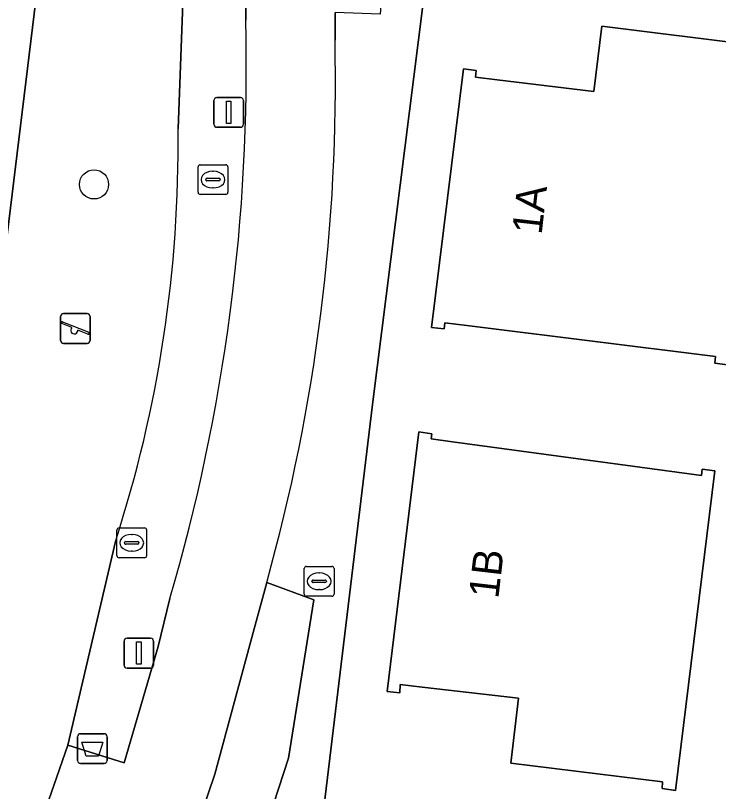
# Model space of a CAD drawing. Extents: x 161692 to 162379, y 380760 to 381678.
# Drawn here: x 162140.85 to 162164.44, y 381552.25 to 381578.3 of the extents above; entities that cross this region are included whole.
import ezdxf

# ---------------------------------------------------------------- set-up
doc = ezdxf.new("R2010")
doc.units = 0
for name, color, linetype in [('IMGEO_Afvalbak', 7, 'Continuous'), ('IMGEO_Boom', 7, 'Continuous'), ('IMGEO_Erf', 7, 'Continuous'), ('IMGEO_Groenvoorziening', 7, 'Continuous'), ('IMGEO_Kolk', 7, 'Continuous'), ('IMGEO_Lichtmast', 7, 'Continuous'), ('IMGEO_Pand', 7, 'Continuous'), ('IMGEO_Pand_nummerreeks', 7, 'Continuous'), ('IMGEO_Rioolput', 7, 'Continuous'), ('IMGEO_Speelvoorziening', 7, 'Continuous'), ('IMGEO_Voetpad_open', 7, 'Continuous')]:
    doc.layers.add(name, color=color, linetype=linetype)

msp = doc.modelspace()

# ---------------------------------------------------------------- linework, layer by layer
at = {"layer": 'IMGEO_Afvalbak'}
for p, q in [((162142.935, 381553.293), (162142.935, 381554.093)), ((162142.935, 381554.093), (162142.935, 381553.293)), ((162143.035, 381554.193), (162143.825, 381554.193)), ((162143.825, 381554.193), (162143.035, 381554.193)), ((162143.925, 381554.093), (162143.925, 381553.293)), ((162143.925, 381553.293), (162143.925, 381554.093)), ((162143.825, 381553.193), (162143.035, 381553.193)), ((162143.035, 381553.193), (162143.825, 381553.193))]:
    msp.add_line(p, q, dxfattribs=at)
msp.add_lwpolyline([(162143.078, 381553.907), (162143.782, 381553.907), (162143.633, 381553.437), (162143.227, 381553.437), (162143.078, 381553.907)], dxfattribs=at)
for centre, start, end in [((162143.035, 381554.093), 90, 180), ((162143.035, 381554.093), 90, 180), ((162143.825, 381554.093), 0, 90), ((162143.825, 381554.093), 360, 90), ((162143.035, 381553.293), 180, 270), ((162143.035, 381553.293), 180, 270), ((162143.825, 381553.293), 270, 0), ((162143.825, 381553.293), 270, 0)]:
    msp.add_arc(centre, 0.1, start, end, dxfattribs=at)
at = {"layer": 'IMGEO_Boom'}
msp.add_circle((162143.488, 381572.628), 0.489, dxfattribs=at)
at = {"layer": 'IMGEO_Erf'}
for points in [[(162136.976, 381541.492), (162143.359, 381593.766), (162141.761, 381593.961), (162137.038, 381594.538)], [(162156.225, 381592.214), (162152.832, 381565.244), (162149.766, 381539.833), (162149.934, 381539.813), (162208.465, 381532.697), (162266.275, 381565.339), (162266.543, 381567.5), (162268.473, 381582.165)]]:
    msp.add_lwpolyline(points, dxfattribs=at)
for points in [[(162164.315, 381566.631), (162164.342, 381566.849), (162155.993, 381567.895), (162155.258, 381567.987), (162155.236, 381567.778), (162154.81, 381567.822), (162155.883, 381576.502), (162156.31, 381576.449), (162156.283, 381576.232), (162157.013, 381576.142), (162160.253, 381575.741), (162160.524, 381577.934), (162165.635, 381577.303), (162165.662, 381577.521), (162166.079, 381577.469), (162164.741, 381566.578)], [(162162.995, 381552.288), (162162.545, 381552.355), (162162.561, 381552.581), (162157.471, 381553.201), (162157.726, 381555.383), (162154.493, 381555.76), (162153.763, 381555.845), (162153.744, 381555.563), (162153.317, 381555.615), (162154.38, 381564.323), (162154.822, 381564.263), (162154.798, 381564.087), (162155.51, 381563.99), (162163.864, 381562.854), (162163.894, 381563.072), (162164.32, 381563.014)]]:
    msp.add_lwpolyline(points, close=True, dxfattribs=at)
at = {"layer": 'IMGEO_Groenvoorziening'}
for points in [[(162146.576, 381581.745), (162146.541, 381585.741), (162148.512, 381585.78), (162148.373, 381589.712), (162148.225, 381593.172), (162143.72, 381593.722), (162143.359, 381593.766), (162136.976, 381541.492), (162140.558, 381541.054)], [(162156.225, 381592.214), (162153.425, 381592.557), (162153.66, 381585.98), (162153.086, 381578.347), (162151.582, 381578.399), (162151.573, 381577.468)], [(162146.852, 381543.843), (162145.145, 381540.466), (162149.766, 381539.833), (162152.832, 381565.244), (162156.225, 381592.214)], [(162148.577, 381578.136), (162148.558, 381581.775), (162146.576, 381581.745), (162146.305, 381574.491)], [(162146.305, 381574.491), (162146.576, 381581.745)], [(162142.514, 381547.459), (162143.189, 381549.446), (162141.323, 381550.105), (162142.606, 381553.805), (162144.203, 381560.649)], [(162144.203, 381560.649), (162142.606, 381553.805), (162144.503, 381553.216), (162145.634, 381557.125), (162146.032, 381558.726)], [(162149.281, 381559.27), (162148.865, 381557.716), (162147.544, 381552.84), (162146.17, 381548.77), (162144.263, 381543.207), (162143.601, 381540.678), (162145.145, 381540.466), (162146.852, 381543.843)], [(162147.451, 381545.858), (162148.701, 381549.356), (162150.012, 381553.368), (162150.865, 381558.689), (162149.281, 381559.27)], [(162149.281, 381559.27), (162150.865, 381558.689), (162150.012, 381553.368), (162148.701, 381549.356), (162147.451, 381545.858)]]:
    msp.add_lwpolyline(points, dxfattribs=at)
for centre, radius, start, end in [((162085.094, 381576.588), 63.502, 343.66329, 1.39692), ((162089.09, 381576.094), 62.498, 344.38356, 1.25947), ((162103.335, 381573.936), 42.974, 341.9901, 0.7403), ((162103.335, 381573.936), 42.974, 341.9901, 0.7403)]:
    msp.add_arc(centre, radius, start, end, dxfattribs=at)
at = {"layer": 'IMGEO_Kolk'}
for p, q in [((162144.252, 381560.175), (162144.252, 381561.027)), ((162144.327, 381561.101), (162145.179, 381561.101)), ((162145.253, 381561.027), (162145.253, 381560.175)), ((162144.74, 381560.881), (162144.765, 381560.881)), ((162144.511, 381560.595), (162144.511, 381560.607)), ((162144.949, 381560.558), (162144.551, 381560.558)), ((162144.554, 381560.644), (162144.952, 381560.644)), ((162144.995, 381560.607), (162144.995, 381560.595)), ((162144.763, 381560.321), (162144.738, 381560.321)), ((162145.179, 381560.101), (162144.327, 381560.101)), ((162150.539, 381558.882), (162150.539, 381559.734)), ((162150.614, 381559.808), (162151.466, 381559.808)), ((162151.54, 381559.734), (162151.54, 381558.882)), ((162151.027, 381559.588), (162151.052, 381559.588)), ((162150.798, 381559.302), (162150.798, 381559.314)), ((162151.236, 381559.265), (162150.838, 381559.265)), ((162150.841, 381559.351), (162151.239, 381559.351)), ((162151.282, 381559.314), (162151.282, 381559.302)), ((162151.05, 381559.028), (162151.025, 381559.028)), ((162151.466, 381558.808), (162150.614, 381558.808))]:
    msp.add_line(p, q, dxfattribs=at)
for points in [[(162144.252, 381560.175), (162144.252, 381561.027)], [(162144.327, 381561.101), (162145.179, 381561.101)], [(162145.253, 381561.027), (162145.253, 381560.175)], [(162145.179, 381560.101), (162144.327, 381560.101)], [(162150.539, 381558.882), (162150.539, 381559.734)], [(162150.614, 381559.808), (162151.466, 381559.808)], [(162151.54, 381559.734), (162151.54, 381558.882)], [(162151.466, 381558.808), (162150.614, 381558.808)]]:
    msp.add_lwpolyline(points, dxfattribs=at)
for centre, radius, start, end in [((162144.329, 381561.025), 0.0765, 91.552, 178.448), ((162144.329, 381561.025), 0.0765, 91.552, 178.448), ((162145.177, 381561.025), 0.0765, 1.552, 88.448), ((162145.177, 381561.025), 0.0765, 1.552, 88.448), ((162144.551, 381560.604), 0.0403, 85.8775, 175.7526), ((162144.548, 381560.594), 0.0366, 178.938, 274.7102), ((162144.952, 381560.601), 0.043, 264.8664, 352.4533), ((162144.956, 381560.606), 0.0386, 1.7309, 96.639), ((162144.329, 381560.177), 0.0765, 181.552, 268.448), ((162144.329, 381560.177), 0.0765, 181.552, 268.448), ((162145.177, 381560.177), 0.0765, 271.552, 358.448), ((162145.177, 381560.177), 0.0765, 271.552, 358.448), ((162150.616, 381559.732), 0.0765, 91.552, 178.448), ((162150.616, 381559.732), 0.0765, 91.552, 178.448), ((162151.464, 381559.732), 0.0765, 1.552, 88.448), ((162151.464, 381559.732), 0.0765, 1.552, 88.448), ((162150.838, 381559.311), 0.0403, 85.8775, 175.7526), ((162150.835, 381559.301), 0.0366, 178.938, 274.7102), ((162151.239, 381559.308), 0.043, 264.8664, 352.4533), ((162151.243, 381559.313), 0.0386, 1.7309, 96.639), ((162150.616, 381558.884), 0.0765, 181.552, 268.448), ((162150.616, 381558.884), 0.0765, 181.552, 268.448), ((162151.464, 381558.884), 0.0765, 271.552, 358.448), ((162151.464, 381558.884), 0.0765, 271.552, 358.448)]:
    msp.add_arc(centre, radius, start, end, dxfattribs=at)
for centre, major_axis, ratio, start_param, end_param in [((162144.739, 381560.601), (-0.387, 0.002), 0.722429, 4.712389, 7.853982), ((162144.764, 381560.601), (-0.39, 0.002), 0.717154, 1.570796, 4.712389), ((162151.026, 381559.308), (-0.387, 0.002), 0.722429, 4.712389, 7.853982), ((162151.051, 381559.308), (-0.39, 0.002), 0.717154, 1.570796, 4.712389)]:
    msp.add_ellipse(centre, major_axis=major_axis, ratio=ratio, start_param=start_param, end_param=end_param, dxfattribs=at)
at = {"layer": 'IMGEO_Lichtmast'}
for p, q in [((162147.512, 381574.646), (162147.512, 381575.446)), ((162147.512, 381575.446), (162147.512, 381574.646)), ((162147.612, 381575.546), (162148.402, 381575.546)), ((162148.402, 381575.546), (162147.612, 381575.546)), ((162148.502, 381575.446), (162148.502, 381574.646)), ((162148.502, 381574.646), (162148.502, 381575.446)), ((162148.402, 381574.546), (162147.612, 381574.546)), ((162147.612, 381574.546), (162148.402, 381574.546)), ((162144.594, 381557.398), (162145.384, 381557.398)), ((162145.384, 381557.398), (162144.594, 381557.398)), ((162144.494, 381556.498), (162144.494, 381557.298)), ((162144.494, 381557.298), (162144.494, 381556.498)), ((162145.484, 381557.298), (162145.484, 381556.498)), ((162145.484, 381556.498), (162145.484, 381557.298)), ((162145.384, 381556.398), (162144.594, 381556.398)), ((162144.594, 381556.398), (162145.384, 381556.398))]:
    msp.add_line(p, q, dxfattribs=at)
for points in [[(162147.932, 381575.421), (162148.082, 381575.421), (162148.082, 381574.671), (162147.932, 381574.671), (162147.932, 381575.421)], [(162144.914, 381557.273), (162145.064, 381557.273), (162145.064, 381556.523), (162144.914, 381556.523), (162144.914, 381557.273)]]:
    msp.add_lwpolyline(points, dxfattribs=at)
for centre, start, end in [((162147.612, 381575.446), 90, 180), ((162147.612, 381575.446), 90, 180), ((162148.402, 381575.446), 0, 90), ((162148.402, 381575.446), 360, 90), ((162147.612, 381574.646), 180, 270), ((162147.612, 381574.646), 180, 270), ((162148.402, 381574.646), 270, 0), ((162148.402, 381574.646), 270, 0), ((162144.594, 381557.298), 90, 180), ((162144.594, 381557.298), 90, 180), ((162145.384, 381557.298), 0, 90), ((162145.384, 381557.298), 360, 90), ((162144.594, 381556.498), 180, 270), ((162144.594, 381556.498), 180, 270), ((162145.384, 381556.498), 270, 0), ((162145.384, 381556.498), 270, 0)]:
    msp.add_arc(centre, 0.1, start, end, dxfattribs=at)
at = {"layer": 'IMGEO_Pand'}
for points in [[(162157.013, 381576.142), (162156.283, 381576.232), (162156.31, 381576.449), (162155.883, 381576.502), (162154.81, 381567.822), (162155.236, 381567.778), (162155.258, 381567.987), (162155.993, 381567.895), (162164.342, 381566.849), (162164.315, 381566.631), (162164.741, 381566.578), (162166.079, 381577.469), (162165.662, 381577.521), (162165.635, 381577.303), (162160.524, 381577.934), (162160.253, 381575.741)], [(162154.493, 381555.76), (162157.726, 381555.383), (162157.471, 381553.201), (162162.561, 381552.581), (162162.545, 381552.355), (162162.995, 381552.288), (162164.32, 381563.014), (162163.894, 381563.072), (162163.864, 381562.854), (162155.51, 381563.99), (162154.798, 381564.087), (162154.822, 381564.263), (162154.38, 381564.323), (162153.317, 381555.615), (162153.744, 381555.563), (162153.763, 381555.845)]]:
    msp.add_lwpolyline(points, close=True, dxfattribs=at)
at = {"layer": 'IMGEO_Rioolput'}
for p, q in [((162147.052, 381573.29), (162147.904, 381573.29)), ((162146.977, 381572.364), (162146.977, 381573.216)), ((162147.465, 381573.07), (162147.49, 381573.07)), ((162147.978, 381573.216), (162147.978, 381572.364)), ((162147.236, 381572.784), (162147.236, 381572.796)), ((162147.674, 381572.747), (162147.276, 381572.747)), ((162147.279, 381572.833), (162147.677, 381572.833)), ((162147.72, 381572.796), (162147.72, 381572.784)), ((162147.488, 381572.51), (162147.463, 381572.51)), ((162147.904, 381572.29), (162147.052, 381572.29))]:
    msp.add_line(p, q, dxfattribs=at)
for points in [[(162147.052, 381573.29), (162147.904, 381573.29)], [(162146.977, 381572.364), (162146.977, 381573.216)], [(162147.978, 381573.216), (162147.978, 381572.364)], [(162147.904, 381572.29), (162147.052, 381572.29)]]:
    msp.add_lwpolyline(points, dxfattribs=at)
for centre, radius, start, end in [((162147.054, 381573.214), 0.0765, 91.552, 178.448), ((162147.054, 381573.214), 0.0765, 91.552, 178.448), ((162147.902, 381573.214), 0.0765, 1.552, 88.448), ((162147.902, 381573.214), 0.0765, 1.552, 88.448), ((162147.276, 381572.793), 0.0403, 85.8775, 175.7526), ((162147.273, 381572.783), 0.0366, 178.938, 274.7102), ((162147.677, 381572.79), 0.043, 264.8664, 352.4533), ((162147.681, 381572.795), 0.0386, 1.7309, 96.639), ((162147.054, 381572.366), 0.0765, 181.552, 268.448), ((162147.054, 381572.366), 0.0765, 181.552, 268.448), ((162147.902, 381572.366), 0.0765, 271.552, 358.448), ((162147.902, 381572.366), 0.0765, 271.552, 358.448)]:
    msp.add_arc(centre, radius, start, end, dxfattribs=at)
for centre, major_axis, ratio, start_param, end_param in [((162147.464, 381572.79), (-0.387, 0.002), 0.722429, 4.712389, 7.853982), ((162147.489, 381572.79), (-0.39, 0.002), 0.717154, 1.570796, 4.712389)]:
    msp.add_ellipse(centre, major_axis=major_axis, ratio=ratio, start_param=start_param, end_param=end_param, dxfattribs=at)
at = {"layer": 'IMGEO_Speelvoorziening'}
for p, q in [((162142.364, 381567.393), (162142.364, 381568.193)), ((162142.364, 381568.193), (162142.364, 381567.393)), ((162142.464, 381568.293), (162143.254, 381568.293)), ((162143.254, 381568.293), (162142.464, 381568.293)), ((162143.354, 381568.193), (162143.354, 381567.393)), ((162143.354, 381567.393), (162143.354, 381568.193)), ((162142.747, 381567.821), (162142.408, 381567.958)), ((162142.433, 381568.018), (162143.309, 381567.665)), ((162143.285, 381567.605), (162142.945, 381567.742)), ((162143.254, 381567.293), (162142.464, 381567.293)), ((162142.464, 381567.293), (162143.254, 381567.293))]:
    msp.add_line(p, q, dxfattribs=at)
for centre, radius, start, end in [((162142.464, 381568.193), 0.1, 90, 180), ((162142.464, 381568.193), 0.1, 90, 180), ((162143.254, 381568.193), 0.1, 0, 90), ((162143.254, 381568.193), 0.1, 360, 90), ((162142.421, 381567.988), 0.0327, 68.078, 248.078), ((162142.826, 381567.731), 0.12, 130.9928, 5.1632), ((162143.297, 381567.635), 0.0327, 248.078, 68.078), ((162142.464, 381567.393), 0.1, 180, 270), ((162142.464, 381567.393), 0.1, 180, 270), ((162143.254, 381567.393), 0.1, 270, 0), ((162143.254, 381567.393), 0.1, 270, 0)]:
    msp.add_arc(centre, radius, start, end, dxfattribs=at)
at = {"layer": 'IMGEO_Voetpad_open'}
for points in [[(162151.248, 381592.824), (162148.225, 381593.172), (162148.373, 381589.712), (162148.512, 381585.78), (162146.541, 381585.741), (162146.576, 381581.745), (162148.558, 381581.775), (162148.577, 381578.136)], [(162151.573, 381577.468), (162151.582, 381578.399)], [(162140.558, 381541.054), (162140.083, 381538.951), (162143.126, 381538.608), (162143.601, 381540.678), (162144.263, 381543.207), (162146.17, 381548.77), (162147.544, 381552.84), (162148.865, 381557.716), (162149.281, 381559.27)], [(162146.032, 381558.726), (162145.634, 381557.125), (162144.503, 381553.216), (162142.606, 381553.805), (162141.323, 381550.105), (162143.189, 381549.446), (162142.514, 381547.459)]]:
    msp.add_lwpolyline(points, dxfattribs=at)
for centre, radius, start, end in [((162085.094, 381576.588), 63.502, 343.66329, 1.39692), ((162089.09, 381576.094), 62.498, 344.38356, 1.25947)]:
    msp.add_arc(centre, radius, start, end, dxfattribs=at)

# ---------------------------------------------------------------- texts
at = {"layer": 'IMGEO_Pand_nummerreeks'}
for s, rotation, p in [('1A', 83.4821, (162158.502, 381570.921)), ('1B', 83.3761, (162157.05, 381558.704))]:
    msp.add_text(s, height=1, rotation=rotation, dxfattribs=at).set_placement(p)

doc.saveas('drawing.dxf')
